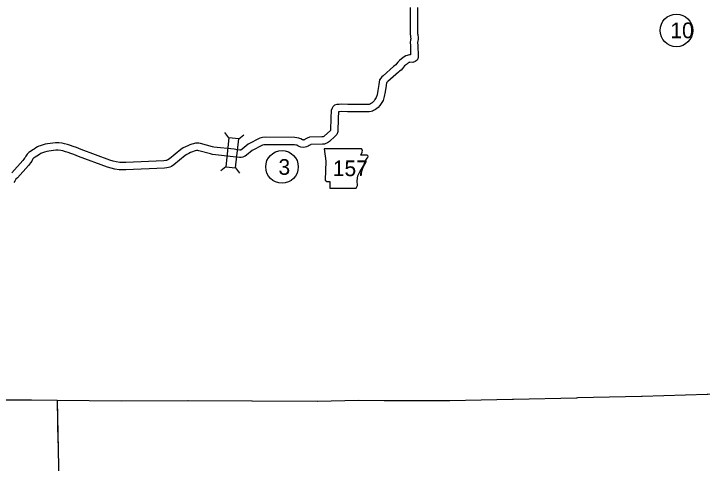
# Model space of a CAD drawing. Extents: x -939622 to -934222, y 1383701 to 1385301.
# Drawn here: x -936276.7 to -936193, y 1384692.8 to 1384747.4 of the extents above; entities that cross this region are included whole.
import ezdxf

# ---------------------------------------------------------------- set-up
doc = ezdxf.new("R2010")
doc.units = 0
for name, color, linetype in [('2', 7, 'Continuous'), ('Level 10', 7, 'Continuous'), ('Level 2', 7, 'Continuous'), ('Level 20', 7, 'Continuous'), ('Level 21', 7, 'Continuous'), ('Level 27', 7, 'Continuous')]:
    doc.layers.add(name, color=color, linetype=linetype)

msp = doc.modelspace()

# ---------------------------------------------------------------- linework, layer by layer
at = {"layer": '2'}
for points in [[(-936181.985, 1384701.428), (-936184.476, 1384701.363), (-936184.509, 1384701.356), (-936192.333, 1384701.137), (-936192.399, 1384701.129), (-936200.28, 1384700.896), (-936200.357, 1384700.882), (-936208.155, 1384700.706), (-936208.293, 1384700.696), (-936215.925, 1384700.503), (-936216.045, 1384700.5), (-936223.682, 1384700.363), (-936231.616, 1384700.373), (-936231.646, 1384700.363), (-936234.811, 1384700.384)], [(-936234.811, 1384700.384), (-936239.715, 1384700.266), (-936239.763, 1384700.266), (-936247.687, 1384700.325), (-936247.738, 1384700.322), (-936255.442, 1384700.342), (-936255.502, 1384700.338), (-936263.608, 1384700.317), (-936271.388, 1384700.403), (-936274.496, 1384700.426)], [(-936271.388, 1384700.403), (-936271.223, 1384692.38), (-936271.224, 1384692.169), (-936271.182, 1384684.409), (-936271.178, 1384684.286), (-936271.167, 1384683.85)]]:
    msp.add_lwpolyline(points, dxfattribs=at)
at = {"layer": 'Level 10'}
for points in [[(-936227.578, 1384748.151), (-936227.585, 1384745.754), (-936227.59, 1384745.171), (-936227.588, 1384745.019), (-936227.585, 1384744.961), (-936227.57, 1384744.887), (-936227.547, 1384744.73), (-936227.531, 1384744.596), (-936227.523, 1384744.495), (-936227.517, 1384744.406), (-936227.524, 1384744.259), (-936227.552, 1384744.08), (-936227.565, 1384743.999), (-936227.575, 1384743.931), (-936227.554, 1384743.484), (-936227.528, 1384742.265), (-936227.521, 1384742.092), (-936227.557, 1384741.915), (-936227.648, 1384741.724), (-936227.857, 1384741.564), (-936228.158, 1384741.477), (-936228.519, 1384741.481), (-936228.549, 1384741.477), (-936228.59, 1384741.466), (-936228.634, 1384741.449), (-936228.74, 1384741.393), (-936228.814, 1384741.341), (-936228.945, 1384741.217), (-936229.159, 1384741.039), (-936229.303, 1384740.89), (-936229.434, 1384740.723), (-936229.585, 1384740.543), (-936229.775, 1384740.391), (-936229.92, 1384740.272), (-936231.182, 1384739.154), (-936231.327, 1384739.039), (-936231.345, 1384739.02), (-936231.407, 1384738.655), (-936231.533, 1384737.904), (-936231.631, 1384737.329), (-936231.782, 1384736.831), (-936232.007, 1384736.473), (-936232.157, 1384736.233), (-936232.374, 1384736.008), (-936232.538, 1384735.853), (-936232.707, 1384735.739), (-936232.923, 1384735.611), (-936233.065, 1384735.561), (-936233.241, 1384735.492), (-936233.48, 1384735.465), (-936233.691, 1384735.462), (-936236.076, 1384735.471)], [(-936228.478, 1384748.143), (-936228.485, 1384745.759), (-936228.49, 1384745.168), (-936228.487, 1384744.99), (-936228.481, 1384744.85), (-936228.457, 1384744.732), (-936228.439, 1384744.613), (-936228.427, 1384744.507), (-936228.42, 1384744.428), (-936228.418, 1384744.397), (-936228.421, 1384744.351), (-936228.441, 1384744.222), (-936228.455, 1384744.134), (-936228.478, 1384743.973), (-936228.453, 1384743.453), (-936228.431, 1384742.38), (-936228.584, 1384742.382), (-936228.728, 1384742.36), (-936228.866, 1384742.325), (-936229.012, 1384742.267), (-936229.209, 1384742.162), (-936229.384, 1384742.041), (-936229.543, 1384741.89), (-936229.772, 1384741.7), (-936229.982, 1384741.482), (-936230.133, 1384741.29), (-936230.217, 1384741.189), (-936230.341, 1384741.09), (-936230.504, 1384740.957), (-936231.76, 1384739.845), (-936231.94, 1384739.702), (-936232.064, 1384739.569), (-936232.199, 1384739.368), (-936232.295, 1384738.804), (-936232.421, 1384738.054), (-936232.509, 1384737.536), (-936232.608, 1384737.207), (-936232.769, 1384736.951), (-936232.87, 1384736.79), (-936233.007, 1384736.648), (-936233.103, 1384736.558), (-936233.189, 1384736.499), (-936233.306, 1384736.43), (-936233.379, 1384736.404), (-936233.459, 1384736.373), (-936233.537, 1384736.364), (-936233.697, 1384736.362), (-936236.073, 1384736.371)], [(-936236.065, 1384736.371), (-936236.87, 1384736.388), (-936237.117, 1384736.371), (-936237.234, 1384736.364), (-936237.38, 1384736.36), (-936237.663, 1384736.277), (-936237.887, 1384736.087), (-936237.982, 1384735.907), (-936238.079, 1384735.617), (-936238.124, 1384734.737), (-936238.172, 1384733.199), (-936238.173, 1384733.195), (-936238.207, 1384733.162), (-936238.876, 1384732.565), (-936238.986, 1384732.476), (-936239.056, 1384732.447), (-936239.098, 1384732.433), (-936239.201, 1384732.422), (-936240.728, 1384732.392), (-936241.006, 1384732.283), (-936241.231, 1384732.146), (-936241.335, 1384732.078), (-936241.398, 1384732.048), (-936241.432, 1384732.039), (-936241.454, 1384732.035), (-936241.503, 1384732.044), (-936241.581, 1384732.079), (-936241.769, 1384732.171), (-936241.994, 1384732.262), (-936242.241, 1384732.314), (-936242.496, 1384732.346), (-936246.046, 1384732.37), (-936246.414, 1384732.363), (-936246.768, 1384732.255), (-936248.149, 1384731.523), (-936248.917, 1384730.942), (-936249.074, 1384730.826), (-936249.09, 1384730.815), (-936249.108, 1384730.812), (-936249.184, 1384730.807), (-936249.469, 1384730.846), (-936249.871, 1384730.911), (-936252.333, 1384731.177), (-936252.514, 1384731.223), (-936253.965, 1384731.605), (-936254.182, 1384731.642), (-936254.392, 1384731.66), (-936254.569, 1384731.65), (-936254.83, 1384731.597), (-936255.021, 1384731.542), (-936255.255, 1384731.449), (-936255.506, 1384731.349), (-936255.783, 1384731.227), (-936256.072, 1384731.078), (-936256.352, 1384730.892), (-936257.743, 1384729.754), (-936257.923, 1384729.633), (-936258.013, 1384729.593), (-936258.083, 1384729.566), (-936258.185, 1384729.551), (-936258.424, 1384729.516), (-936263.049, 1384729.321), (-936263.431, 1384729.324), (-936263.772, 1384729.33), (-936264.215, 1384729.39), (-936264.556, 1384729.474), (-936264.968, 1384729.609), (-936268.448, 1384730.89), (-936269.036, 1384731.117), (-936269.429, 1384731.256), (-936269.773, 1384731.373), (-936270.121, 1384731.489), (-936270.504, 1384731.59), (-936270.776, 1384731.644), (-936271.178, 1384731.711), (-936271.581, 1384731.699), (-936271.903, 1384731.673), (-936272.215, 1384731.635), (-936272.541, 1384731.585), (-936272.842, 1384731.531), (-936273.202, 1384731.409), (-936273.457, 1384731.329), (-936273.599, 1384731.279), (-936273.762, 1384731.209), (-936273.967, 1384731.087), (-936274.162, 1384730.95), (-936274.323, 1384730.846), (-936274.512, 1384730.727), (-936274.686, 1384730.618), (-936274.823, 1384730.523), (-936275.038, 1384730.316), (-936275.18, 1384730.098), (-936275.263, 1384729.923), (-936275.33, 1384729.817), (-936275.43, 1384729.699), (-936275.555, 1384729.545), (-936276.882, 1384728.056)], [(-936236.084, 1384735.471), (-936236.848, 1384735.487), (-936237.062, 1384735.472), (-936237.18, 1384735.466), (-936237.187, 1384735.448), (-936237.225, 1384734.7), (-936237.276, 1384733.054), (-936237.378, 1384732.711), (-936237.595, 1384732.502), (-936238.293, 1384731.879), (-936238.523, 1384731.694), (-936238.737, 1384731.605), (-936238.903, 1384731.548), (-936239.147, 1384731.523), (-936240.55, 1384731.496), (-936240.603, 1384731.474), (-936240.75, 1384731.384), (-936240.898, 1384731.288), (-936241.084, 1384731.202), (-936241.241, 1384731.158), (-936241.463, 1384731.124), (-936241.77, 1384731.177), (-936241.965, 1384731.265), (-936242.136, 1384731.349), (-936242.257, 1384731.398), (-936242.39, 1384731.425), (-936242.556, 1384731.446), (-936246.04, 1384731.47), (-936246.272, 1384731.465), (-936246.423, 1384731.419), (-936247.663, 1384730.761), (-936248.379, 1384730.221), (-936248.545, 1384730.098), (-936248.651, 1384730.022), (-936248.818, 1384729.943), (-936249.014, 1384729.917), (-936249.214, 1384729.902), (-936249.603, 1384729.956), (-936249.991, 1384730.018), (-936252.491, 1384730.289), (-936252.738, 1384730.351), (-936254.157, 1384730.725), (-936254.296, 1384730.749), (-936254.404, 1384730.758), (-936254.455, 1384730.755), (-936254.617, 1384730.722), (-936254.73, 1384730.69), (-936254.922, 1384730.614), (-936255.157, 1384730.519), (-936255.395, 1384730.415), (-936255.614, 1384730.302), (-936255.816, 1384730.167), (-936257.206, 1384729.031), (-936257.484, 1384728.844), (-936257.667, 1384728.762), (-936257.852, 1384728.69), (-936258.054, 1384728.66), (-936258.341, 1384728.619), (-936263.033, 1384728.421), (-936263.443, 1384728.424), (-936263.84, 1384728.431), (-936264.384, 1384728.504), (-936264.804, 1384728.608), (-936265.264, 1384728.759), (-936268.766, 1384730.048), (-936269.348, 1384730.273), (-936269.725, 1384730.406), (-936270.06, 1384730.52), (-936270.378, 1384730.626), (-936270.707, 1384730.713), (-936270.937, 1384730.759), (-936271.239, 1384730.809), (-936271.531, 1384730.8), (-936271.813, 1384730.778), (-936272.092, 1384730.744), (-936272.393, 1384730.697), (-936272.617, 1384730.657), (-936272.922, 1384730.554), (-936273.172, 1384730.475), (-936273.273, 1384730.439), (-936273.353, 1384730.405), (-936273.478, 1384730.331), (-936273.659, 1384730.204), (-936273.839, 1384730.087), (-936274.033, 1384729.966), (-936274.189, 1384729.867), (-936274.251, 1384729.824), (-936274.339, 1384729.739), (-936274.393, 1384729.657), (-936274.473, 1384729.489), (-936274.602, 1384729.283), (-936274.738, 1384729.123), (-936274.869, 1384728.962), (-936276.217, 1384727.448), (-936276.385, 1384727.27), (-936276.513, 1384727.054), (-936276.627, 1384726.877)]]:
    msp.add_lwpolyline(points, dxfattribs=at)
at = {"layer": 'Level 2'}
for points in [[(-936181.985, 1384701.428), (-936184.476, 1384701.363), (-936184.509, 1384701.356), (-936192.333, 1384701.137), (-936192.399, 1384701.129), (-936200.28, 1384700.896), (-936200.357, 1384700.882), (-936208.155, 1384700.706), (-936208.293, 1384700.696), (-936215.925, 1384700.503), (-936216.045, 1384700.5), (-936223.682, 1384700.363), (-936231.616, 1384700.373), (-936231.646, 1384700.363), (-936234.811, 1384700.384)], [(-936274.496, 1384700.426), (-936279.341, 1384700.441), (-936279.383, 1384700.443), (-936284.727, 1384700.488)], [(-936234.811, 1384700.384), (-936239.715, 1384700.266), (-936239.763, 1384700.266), (-936247.687, 1384700.325), (-936247.738, 1384700.322), (-936255.442, 1384700.342), (-936255.502, 1384700.338), (-936263.608, 1384700.317), (-936271.388, 1384700.403), (-936274.496, 1384700.426)], [(-936271.388, 1384700.403), (-936271.282, 1384695.244)]]:
    msp.add_lwpolyline(points, dxfattribs=at)
at = {"layer": 'Level 20'}
for p, q in [((-936250.5, 1384732.319), (-936250.997, 1384732.936)), ((-936249.319, 1384732.191), (-936248.702, 1384732.687)), ((-936250.883, 1384728.775), (-936251.5, 1384728.279)), ((-936249.702, 1384728.648), (-936249.206, 1384728.031))]:
    msp.add_line(p, q, dxfattribs=at)
msp.add_lwpolyline([(-936250.5, 1384732.319), (-936250.883, 1384728.775), (-936249.702, 1384728.648), (-936249.319, 1384732.191)], close=True, dxfattribs=at)
at = {"layer": 'Level 21'}
msp.add_lwpolyline([(-936238.948, 1384730.977), (-936238.72, 1384729.455), (-936238.821, 1384727.145), (-936238.618, 1384727.018), (-936238.238, 1384727.018), (-936238.238, 1384726.206), (-936235.04, 1384726.206), (-936234.888, 1384726.536), (-936234.939, 1384727.069), (-936234.863, 1384727.678), (-936234.583, 1384728.16), (-936234.406, 1384728.516), (-936234.152, 1384728.896), (-936234, 1384729.302), (-936233.873, 1384729.632), (-936233.644, 1384729.911), (-936233.594, 1384730.089), (-936233.695, 1384730.216), (-936234.482, 1384730.216), (-936234.304, 1384730.571), (-936234.279, 1384730.8), (-936234.384, 1384730.975)], close=True, dxfattribs=at)
at = {"layer": 'Level 27'}
for centre in [(-936196.129, 1384745.361), (-936244.057, 1384728.769)]:
    msp.add_circle(centre, 1.98, dxfattribs=at)

# ---------------------------------------------------------------- texts
at = {"layer": 'Level 21'}
msp.add_text('157', height=1.9008, dxfattribs=at).set_placement((-936237.875, 1384727.655))
at = {"layer": 'Level 27'}
for s, height, p in [('10', 1.9008, (-936196.861, 1384744.411)), ('3', 1.901, (-936244.482, 1384727.818))]:
    msp.add_text(s, height=height, dxfattribs=at).set_placement(p)

doc.saveas('drawing.dxf')
